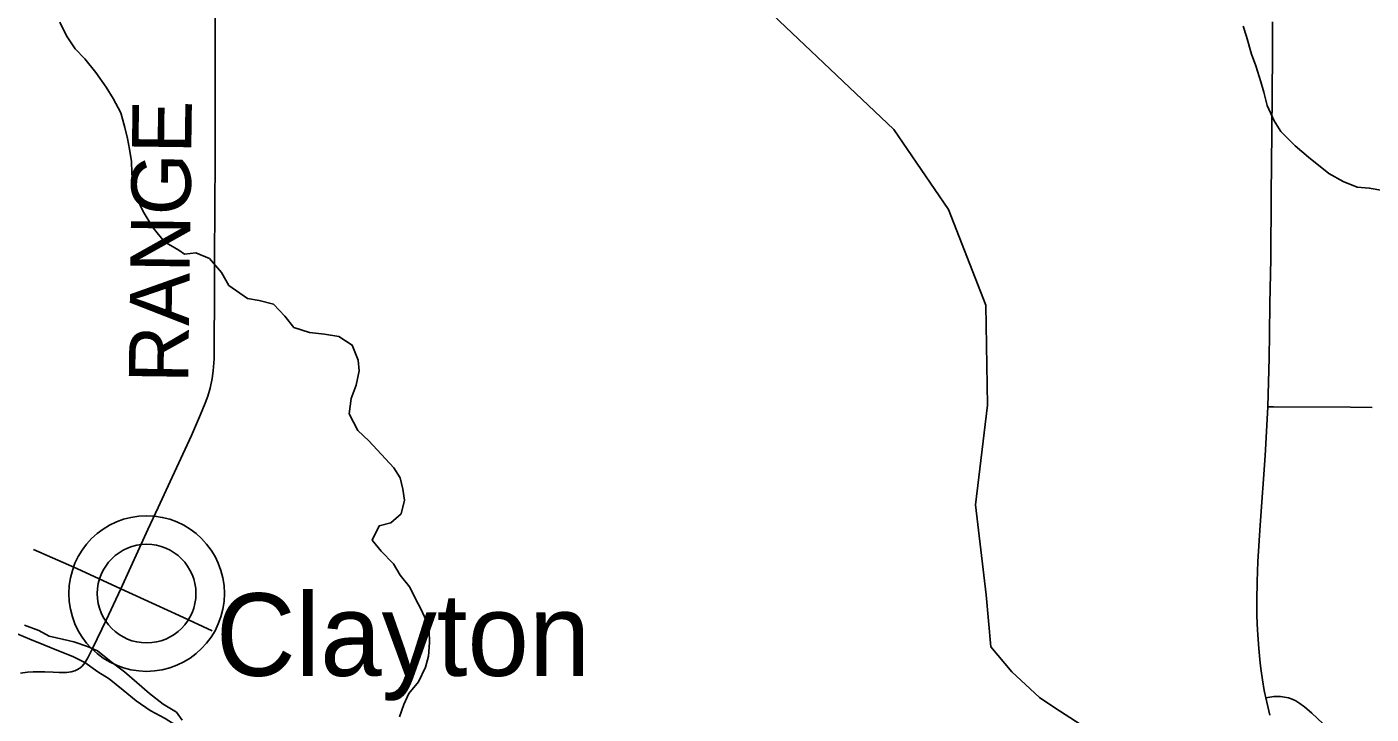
# Model space of a CAD drawing. Extents: x -87 to 2145, y -2128 to 440.
# Drawn here: x -2.08 to 31.85, y -1131.09 to -1113.74 of the extents above; entities that cross this region are included whole.
import ezdxf

# ---------------------------------------------------------------- set-up
doc = ezdxf.new("R2010")
doc.units = 0
for name, color, linetype in [('GM_X_County_Road', 7, 'Continuous'), ('GM_X_County_Road_Text', 7, 'Continuous'), ('GM_X_Major_River', 7, 'Continuous'), ('GM_X_Minor_River', 7, 'Continuous'), ('GM_X_Rail_Line', 7, 'Continuous'), ('GM_X_State_Route', 7, 'Continuous'), ('GM_X_Township_Road', 7, 'Continuous'), ('GM_X_Unincorporated', 7, 'Continuous'), ('GM_X_Unincorporated_Location', 7, 'Continuous'), ('GM_X_Unincorporated_Text', 7, 'Continuous')]:
    doc.layers.add(name, color=color, linetype=linetype)

msp = doc.modelspace()

# ---------------------------------------------------------------- linework, layer by layer
at = {"layer": 'GM_X_County_Road'}
for points in [[(0.287, -1127.925), (0.968, -1126.427), (1.234, -1125.866), (1.537, -1125.212), (2.07, -1124.048), (2.303, -1123.523), (2.421, -1123.233), (2.481, -1123.062), (2.54, -1122.856), (2.593, -1122.614), (2.622, -1122.417), (2.639, -1122.22), (2.644, -1122.118), (2.644, -1121.971), (2.656, -1120.317), (2.651, -1119.581), (2.659, -1118.288), (2.674, -1117.077), (2.671, -1116.618), (2.674, -1115.617), (2.669, -1114.961), (2.674, -1113.469)], [(-1.913, -1126.933), (-0.821, -1127.413), (0.287, -1127.925)], [(-2.247, -1130.051), (-2.07, -1130.028), (-1.926, -1130.02), (-1.779, -1130.017), (-1.63, -1130.018), (-1.417, -1130.027), (-1.268, -1130.036), (-1.085, -1130.034), (-0.962, -1130.02), (-0.876, -1129.997), (-0.82, -1129.966), (-0.75, -1129.925), (-0.688, -1129.872), (-0.622, -1129.793), (-0.544, -1129.663), (-0.419, -1129.411), (-0.079, -1128.718), (0.287, -1127.925)], [(30.15, -1130.888), (30.05, -1130.814), (29.951, -1130.752), (29.86, -1130.708), (29.764, -1130.675), (29.665, -1130.654), (29.565, -1130.644), (29.482, -1130.641), (29.398, -1130.644), (29.193, -1130.671)], [(32.759, -1135.307), (32.725, -1134.93), (32.694, -1134.613), (32.664, -1134.375), (32.628, -1134.13), (32.58, -1133.887), (32.53, -1133.695), (32.483, -1133.554), (32.426, -1133.415), (32.365, -1133.297), (32.294, -1133.184), (32.178, -1133.024), (31.963, -1132.753), (31.761, -1132.516), (31.462, -1132.167), (31.256, -1131.938), (31.064, -1131.737), (30.781, -1131.454), (30.36, -1131.063), (30.17, -1130.903), (30.15, -1130.888)]]:
    msp.add_lwpolyline(points, dxfattribs=at)
at = {"layer": 'GM_X_Major_River'}
for points in [[(1.696, -1131.038), (1.355, -1130.835), (1.014, -1130.562), (0.693, -1130.289), (0.383, -1130.017), (0.042, -1129.764), (-0.299, -1129.491), (-0.55, -1129.379), (-0.902, -1129.257), (-1.153, -1129.206), (-1.524, -1129.115), (-1.785, -1128.973), (-2.146, -1128.841)], [(-2.328, -1129.062), (-2.006, -1129.194), (-1.655, -1129.336), (-1.284, -1129.488), (-0.923, -1129.63), (-0.622, -1129.782), (-0.291, -1130.015), (-0.01, -1130.197), (0.351, -1130.48), (0.672, -1130.753), (1.033, -1130.996), (1.404, -1131.198), (1.685, -1131.371)], [(1.841, -1131.238), (1.696, -1131.038)]]:
    msp.add_lwpolyline(points, dxfattribs=at)
at = {"layer": 'GM_X_Minor_River'}
for points in [[(1.899, -1119.477), (1.756, -1119.375), (1.394, -1119.163), (1.094, -1118.799), (0.854, -1118.396), (0.704, -1118.073), (0.594, -1117.75), (0.565, -1117.418), (0.556, -1117.135), (0.506, -1116.823), (0.457, -1116.551), (0.387, -1116.278), (0.287, -1115.905), (0.098, -1115.542), (-0.083, -1115.26), (-0.343, -1114.886), (-0.623, -1114.543), (-0.864, -1114.291), (-1.084, -1113.958), (-1.254, -1113.615)], [(32.145, -1117.863), (31.804, -1117.805), (31.503, -1117.779), (31.144, -1117.64), (30.786, -1117.44), (30.272, -1117.026), (29.937, -1116.737), (29.573, -1116.376), (29.408, -1116.111), (29.225, -1115.724), (29.142, -1115.38), (29.067, -1115.126), (28.945, -1114.721), (28.831, -1114.426), (28.71, -1113.981), (28.625, -1113.717)], [(1.899, -1119.477), (2.178, -1119.437), (2.526, -1119.585), (2.83, -1119.935), (3.014, -1120.261), (3.49, -1120.594), (3.78, -1120.641), (4.14, -1120.739), (4.425, -1121.038), (4.66, -1121.325), (5.05, -1121.454), (5.431, -1121.493), (5.792, -1121.551), (6.129, -1121.77), (6.282, -1122.146), (6.306, -1122.419), (6.228, -1122.78), (6.1, -1123.12), (6.051, -1123.501), (6.273, -1123.929), (6.549, -1124.187), (7.178, -1124.866), (7.343, -1125.122), (7.407, -1125.405), (7.451, -1125.688), (7.364, -1126.029), (7.107, -1126.255), (6.814, -1126.329), (6.635, -1126.698), (6.861, -1126.975), (7.175, -1127.294), (7.34, -1127.58), (7.585, -1127.878), (7.729, -1128.173), (7.865, -1128.428), (7.999, -1128.723), (8.074, -1128.977), (8.077, -1129.279), (8.06, -1129.621), (7.983, -1129.902), (7.805, -1130.271), (7.557, -1130.568), (7.43, -1130.847), (7.323, -1131.157)]]:
    msp.add_lwpolyline(points, dxfattribs=at)
at = {"layer": 'GM_X_Rail_Line'}
msp.add_lwpolyline([(5.326, -1102.596), (19.8, -1116.33), (21.185, -1118.345), (22.123, -1120.762), (22.17, -1123.288), (21.862, -1125.801), (22.132, -1128.072), (22.249, -1129.389), (22.783, -1130.021), (23.483, -1130.664), (23.866, -1130.927), (27.614, -1133.343), (28.24, -1133.749), (28.898, -1134.355), (29.501, -1135.468), (29.747, -1136.623), (29.68, -1138.5), (29.537, -1139.685), (27.944, -1148.574), (27.316, -1151.454), (27.716, -1153.482), (28.878, -1154.621), (29.66, -1155.845), (31.643, -1161.449)], dxfattribs=at)
at = {"layer": 'GM_X_State_Route'}
msp.add_lwpolyline([(29.295, -1131.114), (29.193, -1130.671), (29.157, -1130.488), (29.111, -1130.224), (29.078, -1129.993), (29.052, -1129.799), (29.032, -1129.611), (29.017, -1129.429), (28.983, -1128.97), (28.968, -1128.608), (28.964, -1128.214), (28.973, -1127.737), (28.997, -1127.229), (29.056, -1126.312), (29.182, -1124.561), (29.246, -1123.324), (29.279, -1122.091), (29.29, -1121.481), (29.296, -1120.726), (29.319, -1119.595), (29.327, -1117.988), (29.343, -1116.397), (29.364, -1114.429), (29.367, -1113.609)], dxfattribs=at)
at = {"layer": 'GM_X_Township_Road'}
for points in [[(29.246, -1123.324), (29.386, -1123.325), (31.335, -1123.338), (31.876, -1123.341)], [(0.287, -1127.925), (1.764, -1128.597), (2.597, -1128.985)]]:
    msp.add_lwpolyline(points, dxfattribs=at)
at = {"layer": 'GM_X_Unincorporated'}
for radius in [1.964, 1.245]:
    msp.add_circle((0.94, -1128.043), radius, dxfattribs=at)
at = {"layer": 'GM_X_Unincorporated_Location'}
msp.add_line((0.94, -1128.043), (0.94, -1128.043), dxfattribs=at)

# ---------------------------------------------------------------- texts
at = {"layer": 'GM_X_County_Road_Text'}
msp.add_text('RANGE', height=1.5, rotation=89.226, dxfattribs=at).set_placement((1.988, -1122.734))
at = {"layer": 'GM_X_Unincorporated_Text'}
msp.add_text('Clayton', height=2.085, rotation=0, dxfattribs=at).set_placement((2.688, -1130.12))

doc.saveas('drawing.dxf')
